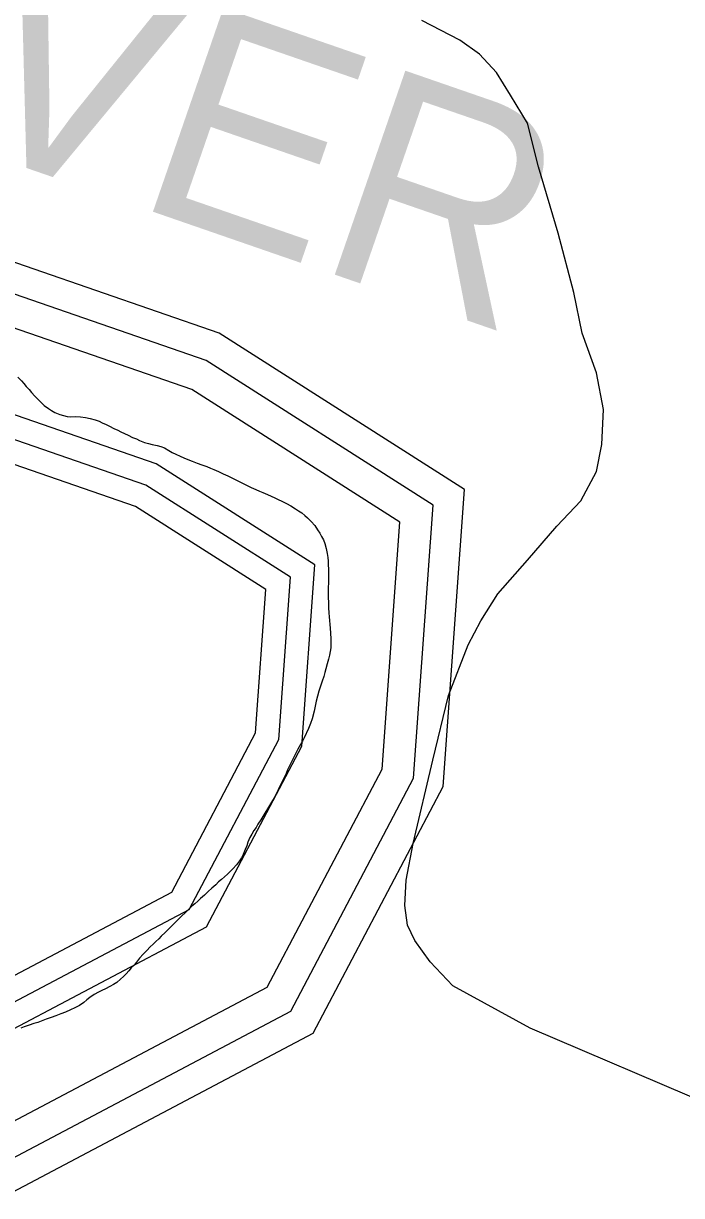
# Model space of a CAD drawing. Extents: x 2260773 to 2342389, y 552869 to 618546.
# Drawn here: x 2290778 to 2291288, y 600513 to 601422 of the extents above; entities that cross this region are included whole.
import ezdxf

# ---------------------------------------------------------------- set-up
doc = ezdxf.new("R2010")
doc.units = 0
for name, color, linetype in [('Exist Boundary Political City Limit New', 7, 'Continuous'), ('Exist Hydrographic Buffer Line', 7, 'Continuous'), ('Exist Hydrographic River Shore', 7, 'Continuous'), ('Exist Hydrographic River Shore Label', 7, 'Continuous'), ('Exist Road Non-System Type 51', 7, 'Continuous'), ('Map Preparation Boundary City Limit Buffer Line', 7, 'Continuous')]:
    doc.layers.add(name, color=color, linetype=linetype)

msp = doc.modelspace()

# ---------------------------------------------------------------- linework, layer by layer
at = {"layer": 'Exist Boundary Political City Limit New'}
for points in [[(2290773.5, 601147.75), (2290776.25, 601145.06), (2290778.25, 601142.81), (2290780, 601140.5), (2290782.25, 601138.12)], [(2290782.25, 601138.12), (2290784, 601135.88), (2290786.75, 601132.94), (2290789, 601130.81), (2290791, 601128.69), (2290794, 601125.94), (2290797.25, 601123.5), (2290799.75, 601121.88), (2290802.25, 601120.5), (2290806, 601118.94), (2290809, 601118), (2290811.75, 601117.31), (2290814.75, 601117.12), (2290818, 601117.19), (2290822, 601116.94), (2290826, 601116.5), (2290829.75, 601115.81), (2290833.5, 601114.75), (2290836.5, 601113.62), (2290839, 601112.38), (2290842, 601111.12), (2290844.5, 601109.75), (2290848, 601107.94), (2290851, 601106.69), (2290853.5, 601105.44), (2290856.25, 601104.12), (2290859, 601102.81), (2290862.5, 601101.06), (2290865.5, 601099.88), (2290868, 601098.69), (2290871.75, 601097.25), (2290874.75, 601096.44), (2290877.75, 601095.69), (2290881.5, 601094.81), (2290884.5, 601094.12), (2290887.25, 601093.06), (2290890.75, 601091), (2290893.25, 601089.38), (2290896, 601088), (2290899.5, 601086.44), (2290902.25, 601085.19), (2290905.25, 601084.06), (2290908.75, 601082.56), (2290912.5, 601081.19), (2290916.25, 601079.81), (2290920, 601078.44), (2290923, 601077.31), (2290925.5, 601076.19), (2290929.25, 601074.56), (2290932.75, 601072.88), (2290936.5, 601071.19), (2290940, 601069.38), (2290943.5, 601067.56), (2290947.25, 601065.81), (2290950.75, 601064.06), (2290954.5, 601062.31), (2290958, 601060.69), (2290961, 601059.44), (2290963.5, 601058.25), (2290967.25, 601056.69), (2290970, 601055.5), (2290972.75, 601054.25), (2290975.5, 601053.06), (2290978.25, 601051.75), (2290982, 601049.94), (2290985.25, 601047.94), (2290988.75, 601045.81), (2290991.25, 601044.19), (2290993.75, 601042.5), (2290996, 601040.62), (2290998.25, 601038.75), (2291001, 601035.88), (2291003.75, 601032.75), (2291006, 601029.5), (2291007.75, 601026.94), (2291009, 601024.25), (2291010.5, 601021.56), (2291011.5, 601018.75), (2291012.75, 601014.94), (2291013.5, 601011.06), (2291014, 601008.06), (2291014.25, 601005.06), (2291014.25, 601002.06), (2291014.5, 600999.06), (2291014.5, 600988.06), (2291014.25, 600985.06), (2291014.25, 600977.06), (2291014.5, 600973.06), (2291014.5, 600969.06), (2291014.75, 600965.06), (2291015, 600962.06), (2291015.25, 600959.06), (2291015.5, 600956.06), (2291015.75, 600953.06), (2291016.25, 600945.06), (2291016.25, 600941.06)], [(2291016.25, 600941.06), (2291016.25, 600938.06), (2291015.75, 600935.06), (2291015.25, 600932.12), (2291014.5, 600929.25), (2291013.5, 600925.44), (2291012.5, 600921.56), (2291011.5, 600918.69), (2291010.75, 600915.81), (2291009.5, 600912), (2291008.25, 600908.19), (2291007, 600904.31), (2291006, 600900.5), (2291005, 600896.56), (2291004, 600892.75), (2291003.25, 600888.75), (2291001.75, 600883), (2291000.5, 600879.19), (2290999, 600875.5), (2290995.5, 600868.25), (2290994.25, 600865.62), (2290992.75, 600862.94), (2290990.75, 600859.44), (2290989.5, 600856.75), (2290988, 600854.12), (2290986.25, 600850.5), (2290984.5, 600846.94), (2290982.75, 600843.25), (2290981.5, 600840.56), (2290980.25, 600837.81), (2290978.5, 600834.19), (2290976.75, 600830.62), (2290975.5, 600827.94), (2290974, 600825.25), (2290972.25, 600821.75), (2290970.25, 600818.25), (2290968.75, 600815.69), (2290967.25, 600813.19), (2290965, 600809.75), (2290963.5, 600807.19), (2290962, 600804.56), (2290959.75, 600801.25), (2290958.25, 600798.69), (2290956.5, 600796.19), (2290955, 600793.56), (2290953.5, 600790.94), (2290952, 600787.25), (2290951, 600784.44), (2290949.75, 600781.56), (2290948.25, 600777.81), (2290947, 600775.19), (2290945.5, 600772.69), (2290943, 600769.56), (2290940.25, 600766.69), (2290938.25, 600764.56), (2290936, 600762.44), (2290933.75, 600760.44), (2290931.5, 600758.44), (2290929.25, 600756.38), (2290927, 600754.31), (2290924, 600751.62), (2290921.25, 600748.94), (2290918.25, 600746.25), (2290915.25, 600743.69), (2290913, 600741.62), (2290910.75, 600739.56), (2290908.5, 600737.56), (2290906.25, 600735.44), (2290903.5, 600732.69), (2290900.5, 600729.88), (2290898.5, 600727.81), (2290896.25, 600725.69), (2290893.5, 600722.88), (2290890.5, 600720.06), (2290887.75, 600717.31), (2290884.75, 600714.5), (2290882.75, 600712.44), (2290880.5, 600710.31), (2290878.5, 600708.19), (2290876.25, 600706.06), (2290873.5, 600703.31), (2290870.75, 600700.31), (2290868, 600697.25), (2290865.5, 600694.19), (2290863.75, 600691.94), (2290861.5, 600689.75), (2290859.5, 600687.5), (2290857.5, 600685.25), (2290855.5, 600683.12), (2290853.25, 600681.06), (2290850.25, 600678.5), (2290847.75, 600676.88), (2290845, 600675.44), (2290841.5, 600673.56), (2290838.75, 600672.31), (2290836, 600671), (2290832.75, 600669.12), (2290829.25, 600666.94)], [(2290829.25, 600666.94), (2290827, 600664.94), (2290824.75, 600662.94), (2290821.25, 600660.75), (2290817.75, 600658.88), (2290814.25, 600657.19), (2290810.5, 600655.56), (2290806.75, 600654.06), (2290803, 600652.69), (2290799.25, 600651.25), (2290795.5, 600649.94), (2290791.75, 600648.56), (2290789, 600647.56), (2290786, 600646.62), (2290782.25, 600645.31), (2290778.5, 600644.06), (2290775.75, 600643.06)]]:
    msp.add_lwpolyline(points, dxfattribs=at)
at = {"layer": 'Exist Hydrographic Buffer Line'}
for points in [[(2290197.93, 599773.92), (2290411.94, 600163.15), (2290426.16, 600331.12), (2290462.28, 600379.96), (2290985.31, 600656.35), (2291080.49, 600836.94), (2291095.69, 601048.51), (2290919.48, 601160.74), (2290486.74, 601310.38), (2290279.57, 601499.04), (2290227.58, 601520.51)], [(2290170.51, 599775.87), (2290387.51, 600170.54), (2290401.88, 600340.28), (2290445.58, 600399.38), (2290966.82, 600674.82), (2291055.96, 600843.95), (2291069.72, 601035.45), (2290908.54, 601138.11), (2290473.73, 601288.46), (2290266, 601477.63), (2290218.05, 601497.43)], [(2290170.57, 599997.93), (2290233.28, 600021.55), (2290325.51, 600189.29), (2290340.26, 600363.51), (2290403.22, 600448.66), (2290919.9, 600721.69), (2290993.71, 600861.74), (2291003.81, 601002.3), (2290880.79, 601080.66), (2290440.7, 601232.83), (2290231.55, 601423.3), (2290193.86, 601438.86)], [(2290152.86, 600010.71), (2290220.57, 600036.21), (2290307.7, 600194.67), (2290322.56, 600370.18), (2290391.05, 600462.81), (2290906.42, 600735.15), (2290975.83, 600866.85), (2290984.88, 600992.79), (2290872.82, 601064.16), (2290431.22, 601216.86), (2290221.66, 601407.7), (2290186.92, 601422.04)]]:
    msp.add_lwpolyline(points, dxfattribs=at)
at = {"layer": 'Exist Hydrographic River Shore'}
for points in [[(2290296.97, 599911.98), (2290434.79, 600156.25), (2290448.87, 600322.56), (2290477.89, 600361.81), (2291002.6, 600639.08), (2291103.42, 600830.38), (2291119.97, 601060.72), (2290929.7, 601181.91), (2290498.91, 601330.87), (2290292.27, 601519.05), (2290236.49, 601542.09)], [(2290141.83, 600026.02), (2290207.85, 600050.88), (2290289.87, 600200.06), (2290304.84, 600376.87), (2290378.87, 600476.98), (2290892.93, 600748.62), (2290957.93, 600871.96), (2290965.93, 600983.26), (2290864.84, 601047.64), (2290421.72, 601200.87), (2290211.75, 601392.08), (2290179.97, 601405.2)]]:
    msp.add_lwpolyline(points, dxfattribs=at)
at = {"layer": 'Exist Road Non-System Type 51'}
msp.add_lwpolyline([(2291313.88, 600581.99), (2291170.82, 600643.18), (2291110.76, 600675.96), (2291093.29, 600694.53), (2291081.27, 600710.92), (2291075.81, 600722.94), (2291073.63, 600738.24), (2291074.72, 600757.91), (2291080.18, 600786.31), (2291095.47, 600850.78), (2291107.48, 600901.04), (2291122.77, 600940.38), (2291132.6, 600958.95), (2291145.71, 600979.71), (2291168.64, 601005.94), (2291191.57, 601032.16), (2291210.14, 601051.83), (2291222.15, 601074.77), (2291226.52, 601095.53), (2291227.61, 601122.85), (2291222.15, 601151.26), (2291211.23, 601181.85), (2291204.68, 601213.54), (2291192.66, 601259.43), (2291177.37, 601310.79), (2291168.64, 601344.66), (2291155.53, 601366.51), (2291144.61, 601383.99), (2291131.51, 601398.2), (2291116.22, 601409.12), (2291086.74, 601424.42)], dxfattribs=at)
at = {"layer": 'Map Preparation Boundary City Limit Buffer Line'}
for points in [[(2290773.5, 601147.75), (2290776.25, 601145.06), (2290778.25, 601142.81), (2290780, 601140.5), (2290782.25, 601138.12)], [(2290782.25, 601138.12), (2290784, 601135.88), (2290786.75, 601132.94), (2290789, 601130.81), (2290791, 601128.69), (2290794, 601125.94), (2290797.25, 601123.5), (2290799.75, 601121.88), (2290802.25, 601120.5), (2290806, 601118.94), (2290809, 601118), (2290811.75, 601117.31), (2290814.75, 601117.12), (2290818, 601117.19), (2290822, 601116.94), (2290826, 601116.5), (2290829.75, 601115.81), (2290833.5, 601114.75), (2290836.5, 601113.62), (2290839, 601112.38), (2290842, 601111.12), (2290844.5, 601109.75), (2290848, 601107.94), (2290851, 601106.69), (2290853.5, 601105.44), (2290856.25, 601104.12), (2290859, 601102.81), (2290862.5, 601101.06), (2290865.5, 601099.88), (2290868, 601098.69), (2290871.75, 601097.25), (2290874.75, 601096.44), (2290877.75, 601095.69), (2290881.5, 601094.81), (2290884.5, 601094.12), (2290887.25, 601093.06), (2290890.75, 601091), (2290893.25, 601089.38), (2290896, 601088), (2290899.5, 601086.44), (2290902.25, 601085.19), (2290905.25, 601084.06), (2290908.75, 601082.56), (2290912.5, 601081.19), (2290916.25, 601079.81), (2290920, 601078.44), (2290923, 601077.31), (2290925.5, 601076.19), (2290929.25, 601074.56), (2290932.75, 601072.88), (2290936.5, 601071.19), (2290940, 601069.38), (2290943.5, 601067.56), (2290947.25, 601065.81), (2290950.75, 601064.06), (2290954.5, 601062.31), (2290958, 601060.69), (2290961, 601059.44), (2290963.5, 601058.25), (2290967.25, 601056.69), (2290970, 601055.5), (2290972.75, 601054.25), (2290975.5, 601053.06), (2290978.25, 601051.75), (2290982, 601049.94), (2290985.25, 601047.94), (2290988.75, 601045.81), (2290991.25, 601044.19), (2290993.75, 601042.5), (2290996, 601040.62), (2290998.25, 601038.75), (2291001, 601035.88), (2291003.75, 601032.75), (2291006, 601029.5), (2291007.75, 601026.94), (2291009, 601024.25), (2291010.5, 601021.56), (2291011.5, 601018.75), (2291012.75, 601014.94), (2291013.5, 601011.06), (2291014, 601008.06), (2291014.25, 601005.06), (2291014.25, 601002.06), (2291014.5, 600999.06), (2291014.5, 600988.06), (2291014.25, 600985.06), (2291014.25, 600977.06), (2291014.5, 600973.06), (2291014.5, 600969.06), (2291014.75, 600965.06), (2291015, 600962.06), (2291015.25, 600959.06), (2291015.5, 600956.06), (2291015.75, 600953.06), (2291016.25, 600945.06), (2291016.25, 600941.06)], [(2291016.25, 600941.06), (2291016.25, 600938.06), (2291015.75, 600935.06), (2291015.25, 600932.12), (2291014.5, 600929.25), (2291013.5, 600925.44), (2291012.5, 600921.56), (2291011.5, 600918.69), (2291010.75, 600915.81), (2291009.5, 600912), (2291008.25, 600908.19), (2291007, 600904.31), (2291006, 600900.5), (2291005, 600896.56), (2291004, 600892.75), (2291003.25, 600888.75), (2291001.75, 600883), (2291000.5, 600879.19), (2290999, 600875.5), (2290995.5, 600868.25), (2290994.25, 600865.62), (2290992.75, 600862.94), (2290990.75, 600859.44), (2290989.5, 600856.75), (2290988, 600854.12), (2290986.25, 600850.5), (2290984.5, 600846.94), (2290982.75, 600843.25), (2290981.5, 600840.56), (2290980.25, 600837.81), (2290978.5, 600834.19), (2290976.75, 600830.62), (2290975.5, 600827.94), (2290974, 600825.25), (2290972.25, 600821.75), (2290970.25, 600818.25), (2290968.75, 600815.69), (2290967.25, 600813.19), (2290965, 600809.75), (2290963.5, 600807.19), (2290962, 600804.56), (2290959.75, 600801.25), (2290958.25, 600798.69), (2290956.5, 600796.19), (2290955, 600793.56), (2290953.5, 600790.94), (2290952, 600787.25), (2290951, 600784.44), (2290949.75, 600781.56), (2290948.25, 600777.81), (2290947, 600775.19), (2290945.5, 600772.69), (2290943, 600769.56), (2290940.25, 600766.69), (2290938.25, 600764.56), (2290936, 600762.44), (2290933.75, 600760.44), (2290931.5, 600758.44), (2290929.25, 600756.38), (2290927, 600754.31), (2290924, 600751.62), (2290921.25, 600748.94), (2290918.25, 600746.25), (2290915.25, 600743.69), (2290913, 600741.62), (2290910.75, 600739.56), (2290908.5, 600737.56), (2290906.25, 600735.44), (2290903.5, 600732.69), (2290900.5, 600729.88), (2290898.5, 600727.81), (2290896.25, 600725.69), (2290893.5, 600722.88), (2290890.5, 600720.06), (2290887.75, 600717.31), (2290884.75, 600714.5), (2290882.75, 600712.44), (2290880.5, 600710.31), (2290878.5, 600708.19), (2290876.25, 600706.06), (2290873.5, 600703.31), (2290870.75, 600700.31), (2290868, 600697.25), (2290865.5, 600694.19), (2290863.75, 600691.94), (2290861.5, 600689.75), (2290859.5, 600687.5), (2290857.5, 600685.25), (2290855.5, 600683.12), (2290853.25, 600681.06), (2290850.25, 600678.5), (2290847.75, 600676.88), (2290845, 600675.44), (2290841.5, 600673.56), (2290838.75, 600672.31), (2290836, 600671), (2290832.75, 600669.12), (2290829.25, 600666.94)], [(2290829.25, 600666.94), (2290827, 600664.94), (2290824.75, 600662.94), (2290821.25, 600660.75), (2290817.75, 600658.88), (2290814.25, 600657.19), (2290810.5, 600655.56), (2290806.75, 600654.06), (2290803, 600652.69), (2290799.25, 600651.25), (2290795.5, 600649.94), (2290791.75, 600648.56), (2290789, 600647.56), (2290786, 600646.62), (2290782.25, 600645.31), (2290778.5, 600644.06), (2290775.75, 600643.06)]]:
    msp.add_lwpolyline(points, dxfattribs=at)

# ---------------------------------------------------------------- texts
at = {"layer": 'Exist Hydrographic River Shore Label'}
msp.add_text('RIVER', height=167.322, rotation=340.92511, dxfattribs=at).set_placement((2290508.45, 601403.95))

doc.saveas('drawing.dxf')
